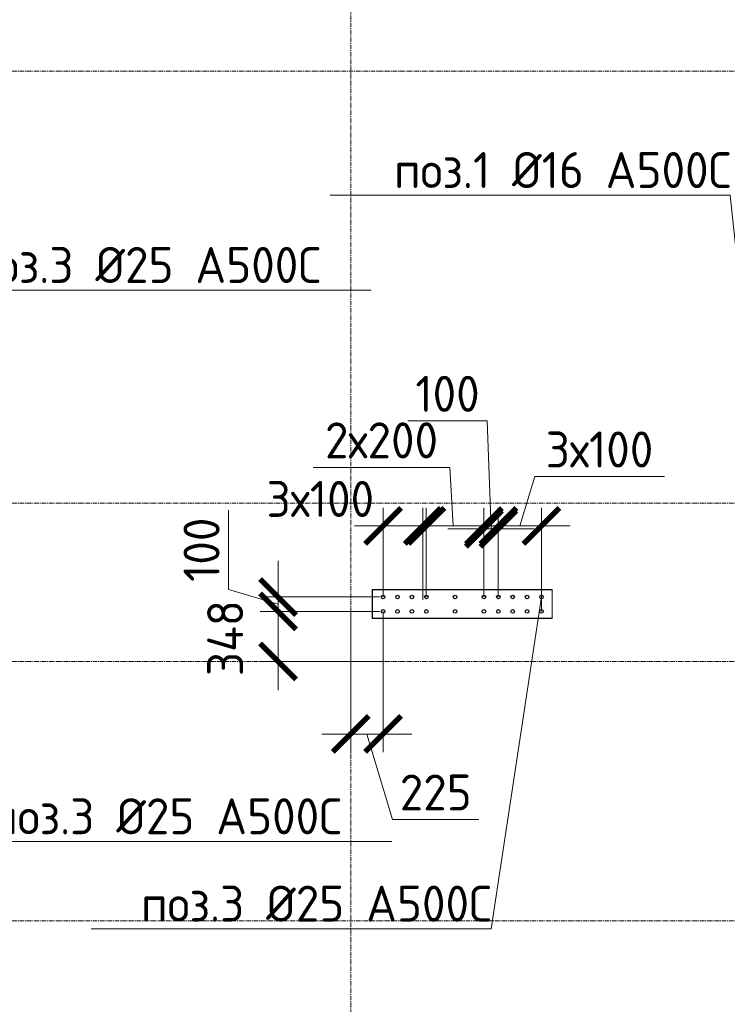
# Model space of a CAD drawing. Header units: millimetres. Extents: x -56135 to 1694203, y -446411 to -23139.
# Tile 275 of 311: x 975259 to 980174, y -75050 to -68213. Entities that reach past the tile are written whole.
import ezdxf
from ezdxf import colors
from ezdxf.entities.mleader import LeaderData, LeaderLine
from ezdxf.math import Vec2, Vec3

# ---------------------------------------------------------------- set-up
doc = ezdxf.new("R2010")
doc.units = ezdxf.units.MM
for name, pattern in [('01 Штриховая _4 мм_', [6, 3.5, -2.5]), ('______5', [1100, 800, -100, 100, -100]), ('HIDDEN2', [4.7625, 3.175, -1.5875]), ('осевая', [50.8, 31.75, -6.35, 6.35, -6.35])]:
    doc.linetypes.add(name, pattern=pattern)
for name, color, linetype, lineweight in [('1 Стены', 3, 'Continuous', 30), ('Оси', 40, '______5', 18), ('подоснова', 151, 'Continuous', 5), ('РАЗМЕРЫ', 1, 'Continuous', 9), ('СТЕНЫ', 3, 'Continuous', 30)]:
    doc.layers.add(name, color=color, linetype=linetype, lineweight=lineweight)
doc.styles.add('GOST-2.304_Type-B', font='GOST_Common.ttf')
doc.dimstyles.new('СПДС', dxfattribs={"dimscale": 100, "dimtxt": 2.5, "dimasz": 2.5, "dimexe": 1.25, "dimexo": 0, "dimtad": 1, "dimdec": 0, "dimtxsty": 'GOST-2.304_Type-B', "dimblk": 'ARCHTICK', "dimcen": 2.5, "dimdle": 2, "dimadec": 0, "dimazin": 2, "dimtfac": 0.75, "dimtdec": 0, "dimtmove": 1, "dimatfit": 3, "dimfxl": 1, "dimtolj": 1, "dimarcsym": 1})

# ---------------------------------------------------------------- blocks, each defined once
blk = doc.blocks.new('оси 2.2-2.3')
at = {"layer": 'Оси', "color": 16, "linetype": 'осевая', "lineweight": 0, "transparency": 33554687}
for p, q in [((491254.9, -104267.9), (491254.9, -134893.5)), ((468076.3, -113595.4), (524372.9, -113595.4)), ((468076.3, -116595.4), (524372.9, -116595.4)), ((468076.3, -117695.4), (524372.9, -117695.4)), ((468076.3, -119495.4), (524372.9, -119495.4))]:
    blk.add_line(p, q, dxfattribs=at)
blk = doc.blocks.new('стены тп')
at = {"layer": '1 Стены', "color": 252, "linetype": 'HIDDEN2', "lineweight": 0, "true_color": 0x939598}
for p, q in [((880790.6, -198225.6), (879540.6, -198225.6)), ((879540.6, -198225.6), (879540.6, -198425.6)), ((880790.6, -198425.6), (880790.6, -198225.6)), ((879540.6, -198425.6), (880790.6, -198425.6))]:
    blk.add_line(p, q, dxfattribs=at)
blk = doc.blocks.new('_None')
blk = doc.blocks.new('_ArchTick')
at = {"color": 0, "linetype": 'ByBlock', "const_width": 0.15}
blk.add_lwpolyline([(-0.5, -0.5), (0.5, 0.5)], dxfattribs=at)
blk = doc.blocks.new('*D1802')
at = {"layer": 'DEFPOINTS', "color": 0, "transparency": 16777216}
for p in [(978083.3, -71728.6), (977783.3, -72221.7, -360), (978083.3, -72221.7, -360)]:
    blk.add_point(p, dxfattribs=at)
at = {"layer": 'РАЗМЕРЫ', "color": 0, "lineweight": -2, "transparency": 16777216}
for p, q in [((977783.3, -72221.7), (977783.3, -71603.6)), ((978083.3, -72221.7), (978083.3, -71603.6)), ((977583.3, -71728.6), (978283.3, -71728.6))]:
    blk.add_line(p, q, dxfattribs=at)
at = {"layer": 'РАЗМЕРЫ', "color": 0, "lineweight": -2, "transparency": 16777216, "xscale": 250, "yscale": 250, "zscale": 250, "rotation": 180}
blk.add_blockref('_ArchTick', (977783.3, -71728.6), dxfattribs=at)
at = {"layer": 'РАЗМЕРЫ', "color": 0, "lineweight": -2, "transparency": 16777216, "xscale": 250, "yscale": 250, "zscale": 250}
blk.add_blockref('_ArchTick', (978083.3, -71728.6), dxfattribs=at)
at = {"layer": 'РАЗМЕРЫ', "color": 0, "transparency": 16777216, "insert": (977347.3, -71541.1), "char_height": 250, "attachment_point": 5, "style": 'GOST-2.304_Type-B'}
blk.add_mtext('\\A1;3х100', dxfattribs=at)
blk = doc.blocks.new('*D1803')
at = {"layer": 'DEFPOINTS', "color": 0, "transparency": 16777216}
for p in [(978883.3, -71728.6), (978583.3, -72221.7, -360), (978883.3, -72221.7, -360)]:
    blk.add_point(p, dxfattribs=at)
at = {"layer": 'РАЗМЕРЫ', "color": 0, "lineweight": -2, "transparency": 16777216}
for p, q in [((978733.3, -71728.6), (978836.4, -71384.9)), ((978836.4, -71384.9), (979736.4, -71384.9)), ((978583.3, -72221.7), (978583.3, -71603.6)), ((978883.3, -72221.7), (978883.3, -71603.6)), ((978383.3, -71728.6), (979083.3, -71728.6))]:
    blk.add_line(p, q, dxfattribs=at)
at = {"layer": 'РАЗМЕРЫ', "color": 0, "lineweight": -2, "transparency": 16777216, "xscale": 250, "yscale": 250, "zscale": 250, "rotation": 180}
blk.add_blockref('_ArchTick', (978583.3, -71728.6), dxfattribs=at)
at = {"layer": 'РАЗМЕРЫ', "color": 0, "lineweight": -2, "transparency": 16777216, "xscale": 250, "yscale": 250, "zscale": 250}
blk.add_blockref('_ArchTick', (978883.3, -71728.6), dxfattribs=at)
at = {"layer": 'РАЗМЕРЫ', "color": 0, "transparency": 16777216, "insert": (979286.4, -71197.4), "char_height": 250, "attachment_point": 5, "style": 'GOST-2.304_Type-B'}
blk.add_mtext('\\A1;3х100', dxfattribs=at)
blk = doc.blocks.new('*D1804')
at = {"layer": 'DEFPOINTS', "color": 0, "transparency": 16777216}
for p in [(978058.3, -71728.6), (978058.3, -72241.7, -360), (978483.3, -72221.7, -360)]:
    blk.add_point(p, dxfattribs=at)
at = {"layer": 'РАЗМЕРЫ', "color": 0, "lineweight": -2, "transparency": 16777216}
for p, q in [((978247.2, -71321.7), (977297.2, -71321.7)), ((978270.8, -71728.6), (978247.2, -71321.7)), ((978058.3, -72241.7), (978058.3, -71603.6)), ((978483.3, -72221.7), (978483.3, -71603.6)), ((978683.3, -71728.6), (977858.3, -71728.6))]:
    blk.add_line(p, q, dxfattribs=at)
at = {"layer": 'РАЗМЕРЫ', "color": 0, "lineweight": -2, "transparency": 16777216, "xscale": 250, "yscale": 250, "zscale": 250, "rotation": 180}
blk.add_blockref('_ArchTick', (978058.3, -71728.6), dxfattribs=at)
at = {"layer": 'РАЗМЕРЫ', "color": 0, "lineweight": -2, "transparency": 16777216, "xscale": 250, "yscale": 250, "zscale": 250}
blk.add_blockref('_ArchTick', (978483.3, -71728.6), dxfattribs=at)
at = {"layer": 'РАЗМЕРЫ', "color": 0, "transparency": 16777216, "insert": (977772.2, -71134.2), "char_height": 250, "attachment_point": 5, "style": 'GOST-2.304_Type-B'}
blk.add_mtext('\\A1;2х200', dxfattribs=at)
blk = doc.blocks.new('*D1746')
at = {"layer": 'DEFPOINTS', "color": 0, "transparency": 16777216}
for p in [(978583.3, -71748.6), (978483.3, -72197.3), (978583.3, -72209.2)]:
    blk.add_point(p, dxfattribs=at)
at = {"layer": 'РАЗМЕРЫ', "color": 0, "lineweight": -2, "transparency": 16777216}
for p, q in [((978505.7, -70998.5), (977955.7, -70998.5)), ((978533.3, -71748.6), (978505.7, -70998.5)), ((978483.3, -72197.3), (978483.3, -71623.6)), ((978583.3, -72209.2), (978583.3, -71623.6)), ((978483.3, -71748.6), (978233.3, -71748.6)), ((978483.3, -71748.6), (978583.3, -71748.6)), ((978483.3, -71748.6), (978583.3, -71748.6)), ((978583.3, -71748.6), (978833.3, -71748.6))]:
    blk.add_line(p, q, dxfattribs=at)
at = {"layer": 'РАЗМЕРЫ', "color": 0, "lineweight": -2, "transparency": 16777216, "xscale": 250, "yscale": 250, "zscale": 250}
blk.add_blockref('_ArchTick', (978483.3, -71748.6), dxfattribs=at)
at = {"layer": 'РАЗМЕРЫ', "color": 0, "lineweight": -2, "transparency": 16777216, "xscale": 250, "yscale": 250, "zscale": 250, "rotation": 180}
blk.add_blockref('_ArchTick', (978583.3, -71748.6), dxfattribs=at)
at = {"layer": 'РАЗМЕРЫ', "color": 0, "transparency": 16777216, "insert": (978230.7, -70811), "char_height": 250, "attachment_point": 5, "style": 'GOST-2.304_Type-B'}
blk.add_mtext('\\A1;100', dxfattribs=at)
blk = doc.blocks.new('*D1805')
at = {"layer": 'DEFPOINTS', "color": 0, "transparency": 16777216}
for p in [(977558.2, -72322), (977783.3, -72322, -360), (977558.2, -73173.3)]:
    blk.add_point(p, dxfattribs=at)
at = {"layer": 'РАЗМЕРЫ', "color": 0, "lineweight": -2, "transparency": 16777216}
for p, q in [((977558.2, -72322), (977558.2, -73298.3)), ((977783.3, -72322), (977783.3, -73298.3)), ((977983.3, -73173.3), (977358.2, -73173.3)), ((977670.7, -73173.3), (977848.9, -73767)), ((977848.9, -73767), (978448.9, -73767))]:
    blk.add_line(p, q, dxfattribs=at)
at = {"layer": 'РАЗМЕРЫ', "color": 0, "lineweight": -2, "transparency": 16777216, "xscale": 250, "yscale": 250, "zscale": 250, "rotation": 180}
blk.add_blockref('_ArchTick', (977558.2, -73173.3), dxfattribs=at)
at = {"layer": 'РАЗМЕРЫ', "color": 0, "lineweight": -2, "transparency": 16777216, "xscale": 250, "yscale": 250, "zscale": 250}
blk.add_blockref('_ArchTick', (977783.3, -73173.3), dxfattribs=at)
at = {"layer": 'РАЗМЕРЫ', "color": 0, "transparency": 16777216, "insert": (978148.9, -73579.5), "char_height": 250, "attachment_point": 5, "style": 'GOST-2.304_Type-B'}
blk.add_mtext('\\A1;225', dxfattribs=at)
blk = doc.blocks.new('*D1747')
at = {"layer": 'DEFPOINTS', "color": 0, "transparency": 16777216}
for p in [(977758.3, -72322), (977053.5, -72670), (977743.4, -72670)]:
    blk.add_point(p, dxfattribs=at)
at = {"layer": 'РАЗМЕРЫ', "color": 0, "lineweight": -2, "transparency": 16777216}
for p, q in [((977053.5, -72122), (977053.5, -72870)), ((977758.3, -72322), (976928.5, -72322)), ((977743.4, -72670), (976928.5, -72670))]:
    blk.add_line(p, q, dxfattribs=at)
at = {"layer": 'РАЗМЕРЫ', "color": 0, "lineweight": -2, "transparency": 16777216, "xscale": 250, "yscale": 250, "zscale": 250}
for p, rotation in [((977053.5, -72322), 90), ((977053.5, -72670), 270)]:
    blk.add_blockref('_ArchTick', p, dxfattribs=dict(at, rotation=rotation))
at = {"layer": 'РАЗМЕРЫ', "color": 0, "transparency": 16777216, "insert": (976686.4, -72507.4), "char_height": 250, "attachment_point": 5, "rotation": 90, "style": 'GOST-2.304_Type-B'}
blk.add_mtext('\\A1;348', dxfattribs=at)
blk = doc.blocks.new('*D1748')
at = {"layer": 'DEFPOINTS', "color": 0, "transparency": 16777216}
for p in [(977053.5, -72221.7), (977758.3, -72221.7), (977758.3, -72322)]:
    blk.add_point(p, dxfattribs=at)
at = {"layer": 'РАЗМЕРЫ', "color": 0, "lineweight": -2, "transparency": 16777216}
for p, q in [((976709.8, -72168.7), (976709.8, -71618.7)), ((977053.5, -72221.7), (977053.5, -71971.7)), ((977053.5, -72271.8), (976709.8, -72168.7)), ((977758.3, -72221.7), (976928.5, -72221.7)), ((977053.5, -72322), (977053.5, -72221.7)), ((977053.5, -72322), (977053.5, -72221.7)), ((977758.3, -72322), (976928.5, -72322)), ((977053.5, -72322), (977053.5, -72572))]:
    blk.add_line(p, q, dxfattribs=at)
at = {"layer": 'РАЗМЕРЫ', "color": 0, "lineweight": -2, "transparency": 16777216, "xscale": 250, "yscale": 250, "zscale": 250}
for p, rotation in [((977053.5, -72221.7), 270), ((977053.5, -72322), 90)]:
    blk.add_blockref('_ArchTick', p, dxfattribs=dict(at, rotation=rotation))
at = {"layer": 'РАЗМЕРЫ', "color": 0, "transparency": 16777216, "insert": (976522.3, -71893.7), "char_height": 250, "attachment_point": 5, "rotation": 90, "style": 'GOST-2.304_Type-B'}
blk.add_mtext('\\A1;100', dxfattribs=at)
blk = doc.blocks.new('стены  тп')
at = {"layer": 'СТЕНЫ', "color": 251, "linetype": '01 Штриховая _4 мм_', "lineweight": 0, "true_color": 0x636466}
for p, q in [((560912.3, -327325.7, 3100), (559662.3, -327325.7, 3100)), ((559662.3, -327325.7, 3100), (559662.3, -327525.7, 3100)), ((560912.3, -327525.7, 3100), (560912.3, -327325.7, 3100)), ((559662.3, -327525.7, 3100), (560912.3, -327525.7, 3100))]:
    blk.add_line(p, q, dxfattribs=at)
blk = doc.blocks.new('прпрп')
at = {"layer": '1 Стены', "color": 252, "lineweight": 0, "true_color": 0x939598}
for p, q in [((977708.3, -72371.7, -360), (977708.3, -72171.7, -360)), ((977708.3, -72171.7, -360), (978958.3, -72171.7, -360)), ((977708.3, -72171.7, -360), (978958.3, -72171.7, -360)), ((977708.3, -72371.7, -360), (977708.3, -72171.7, -360)), ((978958.3, -72171.7, -720), (977708.5, -72171.7, -720)), ((977708.5, -72171.7, -720), (977708.5, -72371.7, -720)), ((978958.3, -72371.7, -720), (978958.3, -72171.7, -720)), ((978958.3, -72171.7, -360), (978958.3, -72371.7, -360)), ((978958.3, -72171.7, -360), (978958.3, -72371.7, -360)), ((978958.3, -72370, -360), (977708.3, -72370, -360)), ((978958.3, -72371.7, -360), (977708.3, -72371.7, -360)), ((977708.5, -72371.7, -720), (978958.3, -72371.7, -720))]:
    blk.add_line(p, q, dxfattribs=at)
at = {"layer": 'РАЗМЕРЫ', "color": 1, "linetype": 'Continuous', "lineweight": 30}
for centre in [(977783.3, -72221.7, -360), (977883.3, -72221.7, -360), (977983.3, -72221.7, -360), (978083.3, -72221.7, -360), (978283.3, -72221.7, -360), (978483.3, -72221.7, -360), (978583.3, -72221.7, -360), (978683.3, -72221.7, -360), (978783.3, -72221.7, -360), (978883.3, -72221.7, -360), (977783.3, -72322, -360), (977883.3, -72322, -360), (977983.3, -72322, -360), (978083.3, -72322, -360), (978283.3, -72322, -360), (978483.3, -72322, -360), (978583.3, -72322, -360), (978683.3, -72322, -360), (978783.3, -72322, -360), (978883.3, -72322, -360)]:
    blk.add_circle(centre, 12.5, dxfattribs=at)
at = {"layer": 'РАЗМЕРЫ', "color": 1}
for name, p in [('оси 2.2-2.3', (486303.3, 45025.4)), ('стены тп', (98167.6, 126055.6))]:
    blk.add_blockref(name, p, dxfattribs=at)
at = {"layer": 'РАЗМЕРЫ'}
blk.add_blockref('стены  тп', (418045.9, 255155.8, -3100), dxfattribs=at)
dim = blk.add_linear_dim(base=(978583.3, -71748.6), p1=(978483.3, -72197.3), p2=(978583.3, -72209.2), dimstyle='СПДС', dxfattribs=at)
dim.commit()
dim.dimension.update_dxf_attribs({"geometry": '*D1746', "text_midpoint": (978443.2, -70998.5), "dimtype": 128})
for base, p1, p2, text, picture, middle in [((978058.3, -71728.6), (978483.3, -72221.7, -360), (978058.3, -72241.7, -360), '2х200', '*D1804', (978184.7, -71321.7)), ((978083.3, -71728.6), (977783.3, -72221.7, -360), (978083.3, -72221.7, -360), '3х100', '*D1802', (977347.3, -71728.6))]:
    dim = blk.add_linear_dim(base=base, p1=p1, p2=p2, text=text, dimstyle='СПДС', dxfattribs=at)
    dim.commit()
    dim.dimension.update_dxf_attribs({"geometry": picture, "text_midpoint": middle, "dimtype": 128})
dim = blk.add_linear_dim(base=(978883.3, -71728.6), p1=(978583.3, -72221.7, -360), p2=(978883.3, -72221.7, -360), text='3х100', dimstyle='СПДС', dxfattribs=at)
dim.commit()
dim.dimension.update_dxf_attribs({"geometry": '*D1803', "text_midpoint": (978898.9, -71197.4)})
dim = blk.add_linear_dim(base=(977053.5, -72221.7), p1=(977758.3, -72322), p2=(977758.3, -72221.7), angle=90, dimstyle='СПДС', dxfattribs=at)
dim.commit()
dim.dimension.update_dxf_attribs({"geometry": '*D1748', "text_midpoint": (976522.3, -72106.2)})
dim = blk.add_linear_dim(base=(977053.5, -72670), p1=(977758.3, -72322), p2=(977743.4, -72670), angle=90, dimstyle='СПДС', dxfattribs=at)
dim.commit()
dim.dimension.update_dxf_attribs({"geometry": '*D1747', "text_midpoint": (976873.9, -72507.4), "dimtype": 128})
dim = blk.add_linear_dim(base=(977558.2, -73173.3), p1=(977783.3, -72322, -360), p2=(977558.2, -72322), dimstyle='СПДС', dxfattribs=at)
dim.commit()
dim.dimension.update_dxf_attribs({"geometry": '*D1805', "text_midpoint": (977911.4, -73579.5)})
at = {"layer": 'подоснова', "color": 4, "ltscale": 0.3}
ml = blk.add_multileader_mtext('Standard', dxfattribs=at)
ml.set_content('{\\C2;поз.1 %%C16 А500С }', color=4, style='GOST-2.304_Type-B')
ml.set_leader_properties(color=256, linetype='ByLayer', lineweight=15)
ml.set_arrow_properties(name='NONE')
ml.build(insert=Vec2(0, 0))
ml.multileader.update_dxf_attribs({"text_left_attachment_type": 6, "text_right_attachment_type": 6, "dogleg_length": 0.1, "arrow_head_size": 18})
ctx = ml.context
ctx.base_point, ctx.char_height, ctx.arrow_head_size, ctx.landing_gap_size, ctx.plane_origin = Vec3(977869.2, -69432), 250, 18, 20, Vec3(984774.5, -68437.4)
ctx.left_attachment, ctx.right_attachment, ctx.text_align_type = 6, 6, 1
notes = []
notes.append((ctx, [(0, (1, 1, 0), (980193, -69432), (-1, 0), 0.1, [(0, [(980282.2, -70257.5)], 0, [])])]))
ctx.mtext.insert, ctx.mtext.width, ctx.mtext.alignment, ctx.mtext.flow_direction = Vec3(979031.1, -69132), 4075.871, 2, 5
ml = blk.add_multileader_mtext('Standard', dxfattribs=at)
ml.set_content('{\\C2;поз.1 %%C16 А500С }', color=4, style='GOST-2.304_Type-B')
ml.set_leader_properties(color=256, linetype='ByLayer', lineweight=15)
ml.set_arrow_properties(name='NONE')
ml.build(insert=Vec2(0, 0))
ml.multileader.update_dxf_attribs({"text_left_attachment_type": 6, "text_right_attachment_type": 6, "dogleg_length": 0.1, "arrow_head_size": 18})
ctx = ml.context
ctx.base_point, ctx.char_height, ctx.arrow_head_size, ctx.landing_gap_size, ctx.plane_origin = Vec3(977869.3, -69432, 160), 250, 18, 20, Vec3(984774.6, -68437.4, 160)
ctx.left_attachment, ctx.right_attachment, ctx.text_align_type = 6, 6, 1
notes.append((ctx, [(0, (1, 1, 0), (980193.1, -69432, 160), (-1, 0), 0.1, [(0, [(980282.2, -70257.5, 160)], 0, [])])]))
ctx.mtext.insert, ctx.mtext.width, ctx.mtext.alignment, ctx.mtext.flow_direction = Vec3(979031.2, -69132, 160), 4075.871, 2, 5
ml = blk.add_multileader_mtext('Standard', dxfattribs=at)
ml.set_content('{\\C2;поз.3 %%C25 А500С }', color=4, style='GOST-2.304_Type-B')
ml.set_leader_properties(color=256, linetype='ByLayer', lineweight=15)
ml.set_arrow_properties(name='NONE')
ml.build(insert=Vec2(0, 0))
ml.multileader.update_dxf_attribs({"text_left_attachment_type": 6, "text_right_attachment_type": 6, "dogleg_length": 0.1, "arrow_head_size": 18})
ctx = ml.context
ctx.base_point, ctx.char_height, ctx.arrow_head_size, ctx.landing_gap_size, ctx.plane_origin = Vec3(974923.2, -70091.2, 360), 250, 18, 20, Vec3(979224.9, -70364.7, 360)
ctx.left_attachment, ctx.right_attachment, ctx.text_align_type = 6, 6, 1
notes.append((ctx, [(1, (1, 1, 0), (974923.1, -70091.2, 360), (1, 0), 0.1, [(1, [(973958.3, -69595, 360), (974058.7, -69595, 360)], 0, [])])]))
ctx.mtext.insert, ctx.mtext.width, ctx.mtext.alignment, ctx.mtext.flow_direction = Vec3(976135, -69791.2, 360), 4075.871, 2, 5
ml = blk.add_multileader_mtext('Standard', dxfattribs=at)
ml.set_content('{\\C2;поз.3 %%C25 А500С }', color=4, style='GOST-2.304_Type-B')
ml.set_leader_properties(color=256, linetype='ByLayer', lineweight=15)
ml.set_arrow_properties(name='NONE')
ml.build(insert=Vec2(0, 0))
ml.multileader.update_dxf_attribs({"text_left_attachment_type": 6, "text_right_attachment_type": 6, "dogleg_length": 0.1, "arrow_head_size": 18})
ctx = ml.context
ctx.base_point, ctx.char_height, ctx.arrow_head_size, ctx.landing_gap_size, ctx.plane_origin = Vec3(976109, -74526.3), 250, 18, 20, Vec3(984094.5, -72986.4)
ctx.left_attachment, ctx.right_attachment, ctx.text_align_type = 6, 6, 1
notes.append((ctx, [(0, (1, 1, 0), (978532.9, -74526.3), (-1, 0), 0.1, [(1, [(978883.3, -72322), (978883.3, -72221.7)], 0, [])])]))
ctx.mtext.insert, ctx.mtext.width, ctx.mtext.alignment, ctx.mtext.flow_direction = Vec3(977320.9, -74226.3), 4075.871, 2, 5
ml = blk.add_multileader_mtext('Standard', dxfattribs=at)
ml.set_content('{\\C2;поз.3 %%C25 А500С }', color=4, style='GOST-2.304_Type-B')
ml.set_leader_properties(color=256, linetype='ByLayer', lineweight=15)
ml.set_arrow_properties(name='NONE')
ml.build(insert=Vec2(0, 0))
ml.multileader.update_dxf_attribs({"text_left_attachment_type": 6, "text_right_attachment_type": 6, "dogleg_length": 0.1, "arrow_head_size": 18})
ctx = ml.context
ctx.base_point, ctx.char_height, ctx.arrow_head_size, ctx.landing_gap_size, ctx.plane_origin = Vec3(975068, -73919.8, 360), 250, 18, 20, Vec3(979244.4, -73484.7, 360)
ctx.left_attachment, ctx.right_attachment, ctx.text_align_type = 6, 6, 1
notes.append((ctx, [(1, (1, 1, 0), (975067.9, -73919.8, 360), (1, 0), 0.1, [(1, [(974058.2, -72820.3, 360), (974058.2, -72707.5, 360)], 0, [])])]))
ctx.mtext.insert, ctx.mtext.width, ctx.mtext.alignment, ctx.mtext.flow_direction = Vec3(976279.9, -73619.8, 360), 4075.871, 2, 5
for ctx, leaders in notes:
    for number, flags, end, landing, length, lines in leaders:
        leader = LeaderData()
        leader.index, (leader.has_last_leader_line, leader.has_dogleg_vector, leader.attachment_direction) = number, flags
        leader.last_leader_point, leader.dogleg_vector, leader.dogleg_length = Vec3(end), Vec3(landing), length
        for number, points, colour, breaks in lines:
            line = LeaderLine()
            line.index, line.vertices, line.color, line.breaks = number, Vec3.list(points), colors.encode_raw_color(colour), breaks
            leader.lines.append(line)
        ctx.leaders.append(leader)

msp = doc.modelspace()

# ---------------------------------------------------------------- block references
at = {"layer": 'РАЗМЕРЫ'}
msp.add_blockref('прпрп', (0, 0), dxfattribs=at)

doc.saveas('drawing.dxf')
